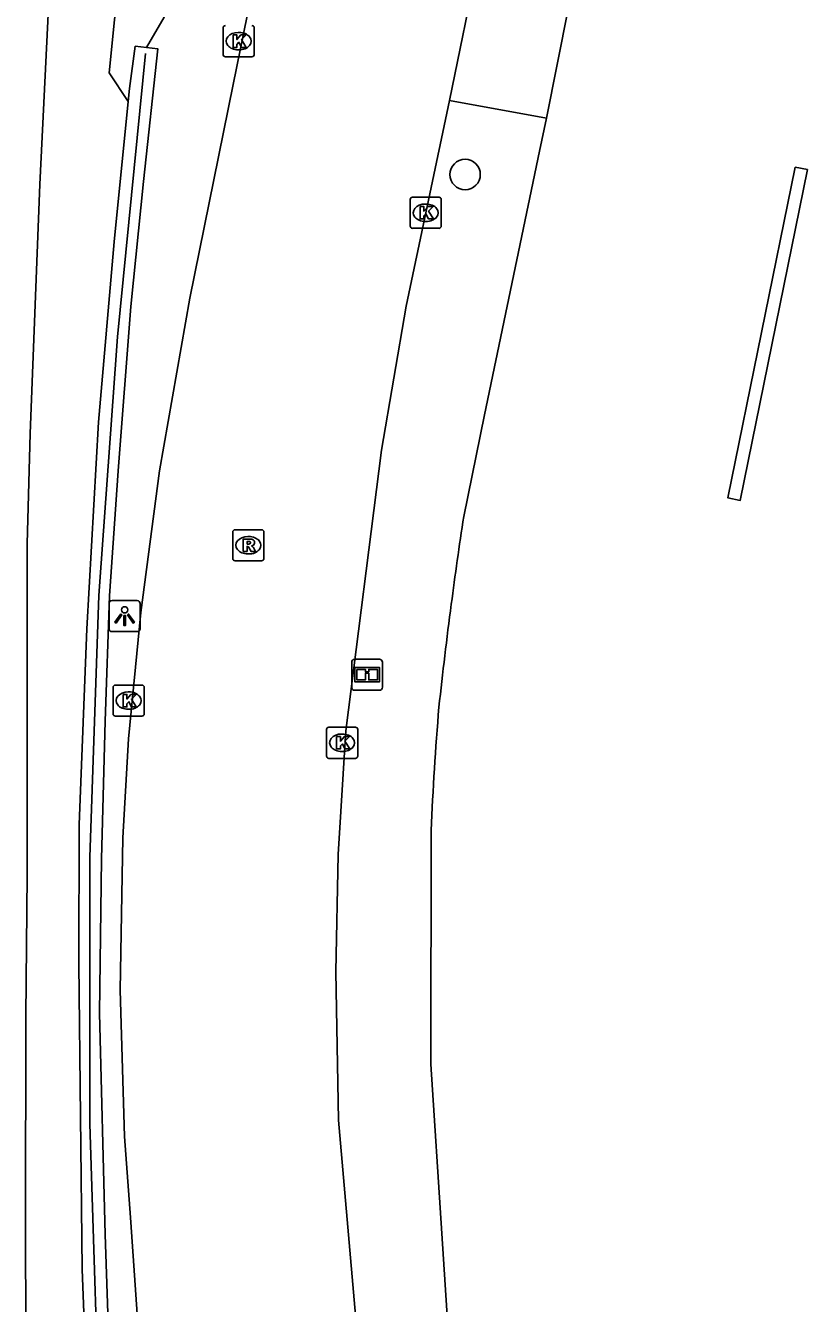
# Model space of a CAD drawing. Extents: x 157692 to 159670, y 381454 to 383289.
# Drawn here: x 157862.74 to 157887.85, y 382090.3 to 382131.32 of the extents above; entities that cross this region are included whole.
import ezdxf

# ---------------------------------------------------------------- set-up
doc = ezdxf.new("R2010")
doc.units = 0
for name, color, linetype in [('IMGEO_Berm_groen', 7, 'Continuous'), ('IMGEO_Boom', 7, 'Continuous'), ('IMGEO_Damwand', 7, 'Continuous'), ('IMGEO_Haag', 7, 'Continuous'), ('IMGEO_Informatiebord', 7, 'Continuous'), ('IMGEO_Kolk', 7, 'Continuous'), ('IMGEO_Lichtpunt', 7, 'Continuous'), ('IMGEO_Muur', 7, 'Continuous'), ('IMGEO_Rijbaan_autoweg', 7, 'Continuous'), ('IMGEO_Rijbaan_lokaal_open', 7, 'Continuous'), ('IMGEO_Rioolput', 7, 'Continuous'), ('IMGEO_Voetpad_open', 7, 'Continuous')]:
    doc.layers.add(name, color=color, linetype=linetype)

msp = doc.modelspace()

# ---------------------------------------------------------------- linework, layer by layer
at = {"layer": 'IMGEO_Berm_groen'}
msp.add_lwpolyline([(157866.035, 382128.881), (157865.424, 382129.803), (157866.62, 382141.72), (157867.326, 382151.849), (157868.122, 382160.719), (157871.326, 382151.389), (157869.182, 382140.666), (157867.189, 382131.591), (157866.625, 382130.612)], dxfattribs=at)
at = {"layer": 'IMGEO_Boom'}
msp.add_circle((157876.858, 382126.539), 0.489, dxfattribs=at)
at = {"layer": 'IMGEO_Damwand'}
msp.add_lwpolyline([(157866.597, 382130.428), (157865.692, 382121.331), (157865.099, 382113.024), (157864.8, 382104.625), (157864.807, 382096.063), (157865.159, 382084.979), (157865.683, 382073.208), (157866.12, 382062.663), (157866.714, 382051.403), (157866.776, 382049.942)], dxfattribs=at)
at = {"layer": 'IMGEO_Haag'}
msp.add_lwpolyline([(157887.462, 382126.775), (157885.301, 382116.157), (157885.693, 382116.077), (157887.854, 382126.695), (157887.462, 382126.775)], dxfattribs=at)
at = {"layer": 'IMGEO_Informatiebord'}
for p, q in [((157873.316, 382110.985), (157874.106, 382110.985)), ((157874.106, 382110.985), (157873.316, 382110.985)), ((157873.216, 382110.085), (157873.216, 382110.885)), ((157873.216, 382110.885), (157873.216, 382110.085)), ((157874.206, 382110.885), (157874.206, 382110.085)), ((157874.206, 382110.085), (157874.206, 382110.885)), ((157874.106, 382109.985), (157873.316, 382109.985)), ((157873.316, 382109.985), (157874.106, 382109.985))]:
    msp.add_line(p, q, dxfattribs=at)
for points in [[(157873.317, 382110.717), (157874.105, 382110.717), (157874.105, 382110.253), (157873.317, 382110.253), (157873.317, 382110.717)], [(157873.382, 382110.652), (157873.382, 382110.318), (157873.657, 382110.318), (157873.658, 382110.531), (157873.762, 382110.532), (157873.763, 382110.318), (157874.04, 382110.318), (157874.04, 382110.652), (157873.764, 382110.652), (157873.764, 382110.572), (157873.658, 382110.572), (157873.658, 382110.652), (157873.382, 382110.652)]]:
    msp.add_lwpolyline(points, dxfattribs=at)
for centre, start, end in [((157873.316, 382110.885), 90, 180), ((157873.316, 382110.885), 90, 180), ((157874.106, 382110.885), 0, 90), ((157874.106, 382110.885), 360, 90), ((157873.316, 382110.085), 180, 270), ((157873.316, 382110.085), 180, 270), ((157874.106, 382110.085), 270, 0), ((157874.106, 382110.085), 270, 0)]:
    msp.add_arc(centre, 0.1, start, end, dxfattribs=at)
at = {"layer": 'IMGEO_Kolk'}
for p, q in [((157869.085, 382130.394), (157869.085, 382131.246)), ((157869.573, 382131.1), (157869.598, 382131.1)), ((157870.086, 382131.246), (157870.086, 382130.394)), ((157870.012, 382130.32), (157869.16, 382130.32)), ((157869.596, 382130.54), (157869.571, 382130.54)), ((157875.093, 382124.886), (157875.093, 382125.738)), ((157875.168, 382125.812), (157876.02, 382125.812)), ((157876.094, 382125.738), (157876.094, 382124.886)), ((157875.581, 382125.592), (157875.606, 382125.592)), ((157875.604, 382125.032), (157875.579, 382125.032)), ((157876.02, 382124.812), (157875.168, 382124.812)), ((157865.55, 382109.227), (157865.55, 382110.079)), ((157865.625, 382110.153), (157866.477, 382110.153)), ((157866.551, 382110.079), (157866.551, 382109.227)), ((157866.038, 382109.933), (157866.063, 382109.933)), ((157866.061, 382109.373), (157866.036, 382109.373)), ((157866.477, 382109.153), (157865.625, 382109.153)), ((157872.407, 382107.874), (157872.407, 382108.726)), ((157872.482, 382108.8), (157873.334, 382108.8)), ((157872.895, 382108.58), (157872.92, 382108.58)), ((157873.408, 382108.726), (157873.408, 382107.874)), ((157873.334, 382107.8), (157872.482, 382107.8)), ((157872.918, 382108.02), (157872.893, 382108.02))]:
    msp.add_line(p, q, dxfattribs=at)
for points in [[(157869.085, 382130.394), (157869.085, 382131.246)], [(157869.406, 382131.02), (157869.529, 382131.02), (157869.529, 382130.869), (157869.659, 382131.02), (157869.823, 382131.02), (157869.677, 382130.869), (157869.83, 382130.62), (157869.678, 382130.62), (157869.593, 382130.784), (157869.529, 382130.717), (157869.529, 382130.62), (157869.406, 382130.62), (157869.406, 382131.02)], [(157870.086, 382131.246), (157870.086, 382130.394)], [(157870.012, 382130.32), (157869.16, 382130.32)], [(157875.093, 382124.886), (157875.093, 382125.738)], [(157875.168, 382125.812), (157876.02, 382125.812)], [(157876.094, 382125.738), (157876.094, 382124.886)], [(157875.414, 382125.512), (157875.537, 382125.512), (157875.537, 382125.361), (157875.667, 382125.512), (157875.831, 382125.512), (157875.685, 382125.361), (157875.838, 382125.112), (157875.686, 382125.112), (157875.601, 382125.276), (157875.537, 382125.209), (157875.537, 382125.112), (157875.414, 382125.112), (157875.414, 382125.512)], [(157876.02, 382124.812), (157875.168, 382124.812)], [(157865.55, 382109.227), (157865.55, 382110.079)], [(157865.625, 382110.153), (157866.477, 382110.153)], [(157866.551, 382110.079), (157866.551, 382109.227)], [(157865.871, 382109.853), (157865.994, 382109.853), (157865.994, 382109.702), (157866.124, 382109.853), (157866.288, 382109.853), (157866.142, 382109.702), (157866.295, 382109.453), (157866.143, 382109.453), (157866.058, 382109.617), (157865.994, 382109.55), (157865.994, 382109.453), (157865.871, 382109.453), (157865.871, 382109.853)], [(157866.477, 382109.153), (157865.625, 382109.153)], [(157872.407, 382107.874), (157872.407, 382108.726)], [(157872.482, 382108.8), (157873.334, 382108.8)], [(157872.728, 382108.5), (157872.851, 382108.5), (157872.851, 382108.349), (157872.981, 382108.5), (157873.145, 382108.5), (157872.999, 382108.349), (157873.152, 382108.1), (157873, 382108.1), (157872.915, 382108.264), (157872.851, 382108.197), (157872.851, 382108.1), (157872.728, 382108.1), (157872.728, 382108.5)], [(157873.408, 382108.726), (157873.408, 382107.874)], [(157873.334, 382107.8), (157872.482, 382107.8)]]:
    msp.add_lwpolyline(points, dxfattribs=at)
for centre, start, end in [((157869.162, 382131.244), 91.552, 178.448), ((157869.162, 382131.244), 91.552, 178.448), ((157870.01, 382131.244), 1.552, 88.448), ((157870.01, 382131.244), 1.552, 88.448), ((157869.162, 382130.396), 181.552, 268.448), ((157869.162, 382130.396), 181.552, 268.448), ((157870.01, 382130.396), 271.552, 358.448), ((157870.01, 382130.396), 271.552, 358.448), ((157875.17, 382125.736), 91.552, 178.448), ((157875.17, 382125.736), 91.552, 178.448), ((157876.018, 382125.736), 1.552, 88.448), ((157876.018, 382125.736), 1.552, 88.448), ((157875.17, 382124.888), 181.552, 268.448), ((157875.17, 382124.888), 181.552, 268.448), ((157876.018, 382124.888), 271.552, 358.448), ((157876.018, 382124.888), 271.552, 358.448), ((157865.627, 382110.077), 91.552, 178.448), ((157865.627, 382110.077), 91.552, 178.448), ((157866.475, 382110.077), 1.552, 88.448), ((157866.475, 382110.077), 1.552, 88.448), ((157865.627, 382109.229), 181.552, 268.448), ((157865.627, 382109.229), 181.552, 268.448), ((157866.475, 382109.229), 271.552, 358.448), ((157866.475, 382109.229), 271.552, 358.448), ((157872.484, 382108.724), 91.552, 178.448), ((157872.484, 382108.724), 91.552, 178.448), ((157873.332, 382108.724), 1.552, 88.448), ((157873.332, 382108.724), 1.552, 88.448), ((157872.484, 382107.876), 181.552, 268.448), ((157872.484, 382107.876), 181.552, 268.448), ((157873.332, 382107.876), 271.552, 358.448), ((157873.332, 382107.876), 271.552, 358.448)]:
    msp.add_arc(centre, 0.0765, start, end, dxfattribs=at)
for centre, major_axis, ratio, start_param, end_param in [((157869.572, 382130.82), (-0.387, 0.002), 0.722429, 4.712389, 7.853982), ((157869.597, 382130.82), (-0.39, 0.002), 0.717154, 1.570796, 4.712389), ((157875.58, 382125.312), (-0.387, 0.002), 0.722429, 4.712389, 7.853982), ((157875.605, 382125.312), (-0.39, 0.002), 0.717154, 1.570796, 4.712389), ((157866.037, 382109.653), (-0.387, 0.002), 0.722429, 4.712389, 7.853982), ((157866.062, 382109.653), (-0.39, 0.002), 0.717154, 1.570796, 4.712389), ((157872.894, 382108.3), (-0.387, 0.002), 0.722429, 4.712389, 7.853982), ((157872.919, 382108.3), (-0.39, 0.002), 0.717154, 1.570796, 4.712389)]:
    msp.add_ellipse(centre, major_axis=major_axis, ratio=ratio, start_param=start_param, end_param=end_param, dxfattribs=at)
at = {"layer": 'IMGEO_Lichtpunt'}
for p, q in [((157865.424, 382112.769), (157865.424, 382111.962)), ((157865.424, 382112.769), (157865.424, 382111.962)), ((157866.326, 382112.864), (157865.518, 382112.864)), ((157866.326, 382112.864), (157865.518, 382112.864)), ((157866.42, 382111.962), (157866.42, 382112.769)), ((157866.42, 382111.962), (157866.42, 382112.769)), ((157865.518, 382111.868), (157866.326, 382111.868)), ((157865.518, 382111.868), (157866.326, 382111.868))]:
    msp.add_line(p, q, dxfattribs=at)
for points in [[(157865.798, 382112.433), (157865.837, 382112.405), (157865.649, 382112.143), (157865.611, 382112.17), (157865.798, 382112.433)], [(157865.9, 382112.385), (157865.947, 382112.385), (157865.947, 382112.063), (157865.9, 382112.063), (157865.9, 382112.385)], [(157866.01, 382112.405), (157866.048, 382112.432), (157866.235, 382112.17), (157866.196, 382112.142), (157866.01, 382112.405)]]:
    msp.add_lwpolyline(points, dxfattribs=at)
msp.add_circle((157865.923, 382112.567), 0.0994, dxfattribs=at)
for centre, start, end in [((157865.518, 382112.769), 90, 180), ((157865.518, 382112.769), 90, 180), ((157866.326, 382112.769), 0, 90), ((157866.326, 382112.769), 0, 90), ((157865.518, 382111.962), 180, 270), ((157865.518, 382111.962), 180, 270), ((157866.326, 382111.962), 270, 0), ((157866.326, 382111.962), 270, 360)]:
    msp.add_arc(centre, 0.0946, start, end, dxfattribs=at)
at = {"layer": 'IMGEO_Muur'}
for points in [[(157866.625, 382130.612), (157866.989, 382130.575), (157866.534, 382126.319), (157866.123, 382122.302), (157865.715, 382117.03), (157865.435, 382113.012), (157865.296, 382108.994), (157865.181, 382104.574), (157865.118, 382099.619), (157865.298, 382092.516), (157865.645, 382082.41), (157866.252, 382069.426), (157866.745, 382059.319), (157867.247, 382049.73), (157866.717, 382049.722)], [(157866.035, 382128.881), (157866.076, 382129.3), (157866.262, 382130.654), (157866.625, 382130.612)], [(157866.226, 382052.703), (157866.025, 382056.837), (157865.759, 382062.558), (157865.364, 382072.554), (157864.934, 382081.648), (157864.564, 382091.402), (157864.451, 382101.2), (157864.463, 382105.675), (157864.713, 382111.96), (157865.088, 382118.593), (157865.584, 382124.383), (157866.035, 382128.881)]]:
    msp.add_lwpolyline(points, dxfattribs=at)
at = {"layer": 'IMGEO_Rijbaan_autoweg'}
msp.add_lwpolyline([(157863.948, 382140.634), (157863.712, 382136.719), (157863.198, 382126.221), (157862.886, 382118.229), (157862.796, 382114.688), (157862.791, 382104.04), (157862.748, 382099.529), (157862.74, 382092.835), (157862.768, 382082.253), (157862.839, 382072.603), (157862.865, 382062.831), (157863.011, 382054.891), (157863.082, 382054.797), (157863.405, 382041.04), (157864.073, 382031.981), (157864.55, 382022.12), (157864.579, 382021.741), (157864.974, 382010.131), (157865.685, 381993.873), (157867.046, 381973.804), (157868.509, 381953.819)], dxfattribs=at)
at = {"layer": 'IMGEO_Rijbaan_lokaal_open'}
for points in [[(157871.576, 382023.267), (157870.986, 382031.847), (157870.47, 382038.411), (157869.622, 382049.165), (157868.821, 382059.387), (157868.329, 382065.166), (157867.661, 382073.221), (157867.158, 382079.552), (157866.641, 382085.477), (157866.108, 382093.059), (157865.914, 382095.666), (157865.775, 382100.358), (157865.866, 382105.246), (157866.047, 382108.426), (157866.439, 382112.482), (157867.045, 382117.03), (157868.022, 382122.573), (157869.408, 382129.429), (157871.426, 382139.303), (157873.582, 382149.701), (157875.281, 382157.955), (157876.98, 382166.191), (157877.081, 382166.673), (157877.157, 382167.036)], [(157876.358, 382128.915), (157878.215, 382137.998)], [(157876.358, 382128.915), (157874.961, 382122.317), (157874.175, 382117.687), (157873.026, 382108.688), (157872.785, 382104.713), (157872.707, 382100.949), (157872.794, 382096.181), (157873.613, 382086.739), (157873.815, 382084.097), (157875.389, 382064.627), (157875.406, 382064.42)]]:
    msp.add_lwpolyline(points, dxfattribs=at)
at = {"layer": 'IMGEO_Rioolput'}
for p, q in [((157869.396, 382114.213), (157869.396, 382115.065)), ((157869.471, 382115.139), (157870.323, 382115.139)), ((157870.397, 382115.065), (157870.397, 382114.213)), ((157869.884, 382114.919), (157869.909, 382114.919)), ((157869.907, 382114.359), (157869.882, 382114.359)), ((157870.323, 382114.139), (157869.471, 382114.139))]:
    msp.add_line(p, q, dxfattribs=at)
for points in [[(157869.396, 382114.213), (157869.396, 382115.065)], [(157869.471, 382115.139), (157870.323, 382115.139)], [(157870.397, 382115.065), (157870.397, 382114.213)], [(157869.985, 382114.837), (157869.733, 382114.839), (157869.733, 382114.439)], [(157869.733, 382114.439), (157869.857, 382114.439), (157869.857, 382114.601), (157869.868, 382114.601)], [(157869.911, 382114.758), (157869.857, 382114.758), (157869.857, 382114.677)], [(157869.857, 382114.677), (157869.909, 382114.677)], [(157869.915, 382114.572), (157869.986, 382114.439), (157870.126, 382114.439), (157870.061, 382114.565)], [(157870.323, 382114.139), (157869.471, 382114.139)]]:
    msp.add_lwpolyline(points, dxfattribs=at)
for centre, radius, start, end in [((157869.473, 382115.063), 0.0765, 91.552, 178.448), ((157869.473, 382115.063), 0.0765, 91.552, 178.448), ((157870.321, 382115.063), 0.0765, 1.552, 88.448), ((157870.321, 382115.063), 0.0765, 1.552, 88.448), ((157869.867, 382114.548), 0.0533, 26.0293, 88.6989), ((157869.893, 382114.866), 0.19, 274.7715, 282.9687), ((157869.917, 382114.662), 0.0964, 77.0061, 93.1865), ((157869.931, 382114.719), 0.0378, 276.6634, 79.6772), ((157869.984, 382114.727), 0.109, 350.3612, 89.416), ((157869.982, 382114.727), 0.112, 277.5842, 350.9817), ((157869.966, 382114.512), 0.108, 29.5134, 73.7905), ((157869.473, 382114.215), 0.0765, 181.552, 268.448), ((157869.473, 382114.215), 0.0765, 181.552, 268.448), ((157870.321, 382114.215), 0.0765, 271.552, 358.448), ((157870.321, 382114.215), 0.0765, 271.552, 358.448)]:
    msp.add_arc(centre, radius, start, end, dxfattribs=at)
for centre, major_axis, ratio, start_param, end_param in [((157869.883, 382114.639), (-0.387, 0.002), 0.722429, 4.712389, 7.853982), ((157869.908, 382114.639), (-0.39, 0.002), 0.717154, 1.570796, 4.712389)]:
    msp.add_ellipse(centre, major_axis=major_axis, ratio=ratio, start_param=start_param, end_param=end_param, dxfattribs=at)
at = {"layer": 'IMGEO_Voetpad_open'}
for points in [[(157879.468, 382128.344), (157881.228, 382137.184)], [(157879.468, 382128.344), (157876.358, 382128.915)], [(157876.815, 382115.562), (157877.485, 382118.829), (157879.248, 382127.289), (157879.468, 382128.344)], [(157878.268, 382064.633), (157876.464, 382087.116), (157875.755, 382097.986), (157875.768, 382105.479)]]:
    msp.add_lwpolyline(points, dxfattribs=at)
for centre, radius, start, end in [((158009.129, 382095.296), 133.857, 171.29202, 172.51041), ((158027.445, 382092.916), 152.327, 172.52061, 173.77196), ((157982.005, 382100.791), 106.341, 175.33434, 177.47338)]:
    msp.add_arc(centre, radius, start, end, dxfattribs=at)

doc.saveas('drawing.dxf')
